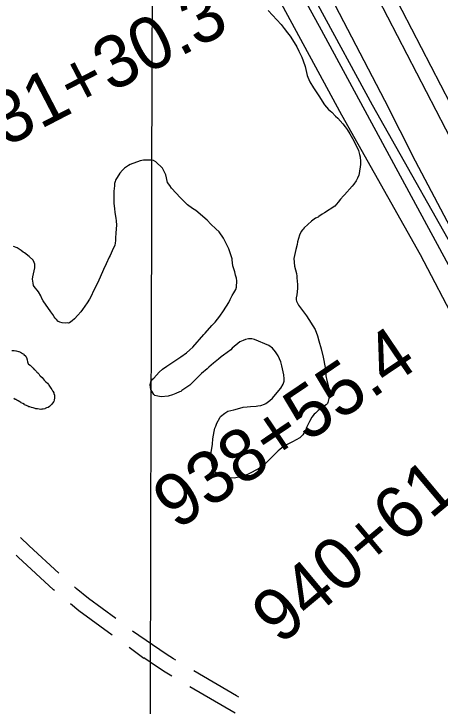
# Model space of a CAD drawing. Extents: x 3161514 to 3199414, y 831166 to 856601.
# Drawn here: x 3191633 to 3192450, y 847336 to 848662 of the extents above; entities that cross this region are included whole.
import ezdxf

# ---------------------------------------------------------------- set-up
doc = ezdxf.new("R2010")
doc.units = 0
for name, color, linetype in [('V-GRID-MAJR', 7, 'Continuous'), ('V-LEVE-TOET', 7, 'Continuous'), ('V-ROAD-CNTR', 7, 'Continuous'), ('V-SITE-VEGE', 7, 'Continuous'), ('V-SURV-IDEN', 7, 'Continuous'), ('V-SURV-LINE', 7, 'Continuous'), ('V-TOPO-SHOR', 7, 'Continuous'), ('V-WETL-SWMP', 7, 'Continuous')]:
    doc.layers.add(name, color=color, linetype=linetype)

msp = doc.modelspace()

# ---------------------------------------------------------------- linework, layer by layer
at = {"layer": 'V-GRID-MAJR'}
msp.add_spline([(3191868.8, 836560.6), (3191883.8, 842621), (3191898.8, 848683.4), (3191913.8, 854745.9), (3191913.8, 854747.8)], degree=3, dxfattribs=at)
at = {"layer": 'V-LEVE-TOET'}
msp.add_lwpolyline([(3193298.2, 847283.7), (3193152.5, 847408), (3193013.4, 847538.5), (3192928.2, 847623.8), (3192846.9, 847717.2), (3192776, 847802.9), (3192693.5, 847906.9), (3192607.6, 848027.4), (3192539.7, 848129.6), (3192469.6, 848252.9), (3192402.4, 848379.7), (3192343.7, 848495.8), (3192225.4, 848723.3), (3192125.2, 848910.3), (3191998.4, 849139.8), (3191861.9, 849385.6), (3191834.1, 849426.5), (3191792.2, 849486.3), (3191749, 849535.3), (3191703.9, 849579.3), (3191641.9, 849628), (3191587.7, 849661.7)], dxfattribs=at)
at = {"layer": 'V-ROAD-CNTR'}
msp.add_line((3192056.9, 847322.6), (3191970.5, 847372.9), dxfattribs=at)
for points in [[(3193369.2, 847164), (3193143.4, 847360.5), (3192987.9, 847499.1), (3192893.1, 847596.7), (3192830.7, 847660.1), (3192767.4, 847731.7), (3192704.7, 847811), (3192644.6, 847894.8), (3192609.3, 847945.5), (3192478.7, 848157.9), (3192222.8, 848631.1), (3191864, 849285), (3191829.3, 849351.8), (3191791.2, 849414.4), (3191763.3, 849453), (3191729.9, 849489.4), (3191674.7, 849538.7), (3191611.4, 849581.4)], [(3191719.5, 847590.6), (3191662.6, 847642.6), (3191646.4, 847658.9)], [(3191711.4, 847557.4), (3191709.6, 847558.9), (3191641.8, 847620.9), (3191637.8, 847625)], [(3191829, 847503.5), (3191776.5, 847542), (3191752.9, 847561.4), (3191749.6, 847564.3)], [(3191821.9, 847471.5), (3191758.1, 847518.3), (3191742, 847531.5)], [(3191943.4, 847423.7), (3191938.9, 847426.4), (3191925, 847435.3), (3191860.6, 847479.7)], [(3191936, 847393.1), (3191923.1, 847401), (3191908.4, 847410.2), (3191882.4, 847428.2), (3191882.4, 847427.2), (3191854.2, 847447.9)], [(3192064.3, 847353.1), (3192060, 847355.6), (3192060, 847355.6), (3191977.9, 847403.3)]]:
    msp.add_lwpolyline(points, dxfattribs=at)
at = {"layer": 'V-SITE-VEGE'}
for points in [[(3192120.6, 848668.3), (3192145.1, 848641.7), (3192151.3, 848634.1), (3192157.6, 848625.6), (3192162.4, 848619.4), (3192173.4, 848602.3), (3192175.4, 848598.9), (3192178.8, 848590.8), (3192184.6, 848578.9), (3192187.5, 848571.8), (3192191.3, 848561.3), (3192195.3, 848544.2), (3192196.2, 848540.8), (3192200.1, 848531.8), (3192206.9, 848520.3), (3192217.4, 848504.7), (3192228.5, 848488), (3192236.2, 848479), (3192242, 848473.8), (3192249.2, 848466.2), (3192254, 848461.9), (3192263.1, 848451.4), (3192267.9, 848445.7), (3192271.8, 848440.5), (3192276.6, 848431.9), (3192284.3, 848418.6), (3192293.5, 848400.5), (3192295.4, 848392.9), (3192296.4, 848388.1), (3192296.9, 848379.1), (3192297, 848373.3), (3192294.7, 848356.1), (3192293.7, 848353.3), (3192291.4, 848347.5), (3192289, 848342.3), (3192284.3, 848335.5), (3192281, 848331.7)], [(3192113.4, 847914.4), (3192115.7, 847915.4), (3192123.3, 847921.2), (3192128.6, 847925.5), (3192140.9, 847940.4), (3192144.7, 847945.2), (3192148.9, 847952.8), (3192150.8, 847958.1), (3192151.3, 847962.9), (3192150.3, 847970.5), (3192146.4, 847987.7), (3192144.4, 847995.3), (3192139.6, 848006.7), (3192134.3, 848014.3), (3192128.5, 848021.5), (3192121.8, 848026.7), (3192094.5, 848038.5), (3192088.8, 848039.4), (3192082.6, 848039.4), (3192077.3, 848037.9), (3192072.6, 848036.4), (3192065.9, 848034), (3192051.6, 848021.5), (3192048.8, 848018.6), (3192035, 848008.1), (3192030.2, 848004.7), (3192025.5, 848000.8), (3192015.5, 847992.7), (3192007, 847985), (3192003.6, 847982.1), (3191992.7, 847973), (3191986.1, 847966.7), (3191970.4, 847950.9), (3191955.2, 847940.3), (3191953.3, 847938.8), (3191950.9, 847937.9), (3191943.3, 847934.5), (3191937.1, 847932.1), (3191929, 847929.6), (3191915.6, 847928.6), (3191909.4, 847929.5), (3191903.7, 847930.9), (3191901.3, 847932.8), (3191899.3, 847935.7), (3191896, 847942.3), (3191894.5, 847951.4), (3191895.9, 847957.1), (3191899.2, 847961.9), (3191901.6, 847964.3), (3191911.5, 847975.8), (3191918.2, 847981.6), (3191926.3, 847986.9), (3191952.9, 848004.7), (3191963.8, 848012.9), (3191970.5, 848018.7), (3191976.2, 848023.5), (3191997.1, 848047.5), (3191999.9, 848050.3), (3192012.7, 848064.7), (3192018.9, 848071.5), (3192027.9, 848083), (3192035, 848093), (3192044.9, 848109.3), (3192047.8, 848115.1), (3192051.5, 848122.3), (3192054.4, 848127.5), (3192058.2, 848134.2), (3192059.6, 848138.5), (3192060.5, 848150.9), (3192060, 848155.7), (3192058, 848161.4), (3192056.5, 848167.6), (3192052.7, 848179.5), (3192051.2, 848190.5), (3192051.6, 848192.9), (3192049.2, 848200.5), (3192045.3, 848212), (3192034.7, 848232.4), (3192026.5, 848244.3), (3192020.3, 848250.5), (3192010.7, 848259), (3192003.5, 848267.1), (3191981.9, 848285.1), (3191975.2, 848289.4), (3191966.1, 848296.5), (3191960.8, 848301.3), (3191952.6, 848309.3), (3191935.3, 848328.3), (3191932, 848333.1), (3191927.6, 848338.8), (3191924.2, 848353.6), (3191917.9, 848366.4), (3191905.4, 848378.8), (3191900.6, 848381.1), (3191896.4, 848381.6), (3191892.5, 848381.6), (3191885.8, 848382), (3191882, 848382), (3191875.3, 848380.5), (3191856.3, 848373.2), (3191853, 848371.8)], [(3191853, 848371.8), (3191845.4, 848366.5), (3191841.6, 848362.6), (3191836.3, 848356.9), (3191828.3, 848343.5), (3191827.4, 848341.1), (3191826.4, 848336.8), (3191826, 848332.5), (3191825.1, 848322.4), (3191824.7, 848298.6), (3191826.2, 848289), (3191826.7, 848281.4), (3191828.7, 848270.9), (3191829.2, 848265.7), (3191829.7, 848257.1), (3191828.9, 848242.7), (3191828, 848232.2), (3191828, 848227), (3191827.5, 848223.2), (3191826.6, 848218.4), (3191823.8, 848212.6), (3191817.6, 848199.2), (3191816.2, 848195.9), (3191810.1, 848183), (3191805.4, 848172.4), (3191794.1, 848147.1), (3191786, 848131.7), (3191781.3, 848121.2), (3191778.5, 848115.5), (3191773.8, 848108.3), (3191764.8, 848095.8), (3191761.4, 848091), (3191755.8, 848084.8), (3191749.6, 848077.6), (3191745.3, 848073.7), (3191740.1, 848070.4), (3191738.2, 848069.4), (3191735.8, 848069.9), (3191731.5, 848069.4), (3191726.2, 848070.3), (3191721.5, 848071.2), (3191719.1, 848072.6), (3191718.6, 848072.6), (3191715.2, 848076.4), (3191712.8, 848078.8), (3191710.4, 848081.7), (3191708, 848085.9), (3191704.2, 848091.2), (3191689.7, 848112.1), (3191687.3, 848116.9), (3191685.4, 848121.6), (3191680.5, 848129.2), (3191672.4, 848139.7), (3191671.4, 848141.6), (3191670.4, 848146.4), (3191669.4, 848153.5), (3191669.9, 848158.3), (3191673.6, 848175.5), (3191673.6, 848182.7), (3191672.6, 848186), (3191670.2, 848190.3), (3191663, 848196.9), (3191653.9, 848204), (3191651.5, 848205.5), (3191647.2, 848208.8), (3191639.5, 848213.5), (3191632.8, 848216.3)], [(3192281, 848331.7), (3192266.3, 848315.4), (3192264.4, 848313.5), (3192258.7, 848307.2), (3192254.4, 848301.5), (3192247.8, 848293.8), (3192228.3, 848280.8), (3192223.5, 848278.4), (3192217.3, 848274.1), (3192215.9, 848272.6), (3192211.1, 848270.7), (3192203.5, 848264.9), (3192189.3, 848251.9), (3192187.4, 848249.5), (3192185.9, 848248.6), (3192183.6, 848245.2), (3192180.3, 848238), (3192176.5, 848225.6), (3192175.6, 848219.9), (3192173.3, 848210.8), (3192171.9, 848204.6), (3192169.6, 848193.1), (3192171.1, 848178.8), (3192174.5, 848164.5), (3192175, 848159.7), (3192175.5, 848156.4), (3192176.5, 848143.5), (3192176.6, 848135.8), (3192175.2, 848123.9), (3192174.3, 848118.2), (3192173.8, 848114.3), (3192174.8, 848111.5), (3192178.6, 848103.9), (3192194, 848083.4), (3192210.4, 848057.3), (3192214.8, 848044.9), (3192217.7, 848035.8), (3192221.6, 848020.6), (3192226, 848004.4), (3192229.5, 847984.3), (3192231, 847971.9), (3192231, 847968.6), (3192232.9, 847959.5), (3192234.9, 847952.8), (3192236.4, 847943.3), (3192236.9, 847928), (3192236, 847922.8), (3192234.6, 847917.5), (3192233.7, 847915.6), (3192231.3, 847913.2), (3192225.1, 847909.3), (3192216.1, 847902.1), (3192211.3, 847897.3), (3192208.5, 847894.9), (3192204.2, 847889.2), (3192199.5, 847881), (3192193.8, 847869.5), (3192192.4, 847865.2), (3192191.5, 847863.3), (3192186.7, 847855.7), (3192181, 847849.9), (3192166.8, 847842.2), (3192156.8, 847837.3), (3192150.6, 847834), (3192143, 847827.7), (3192139.6, 847824.8), (3192124.5, 847809.5), (3192115.9, 847801.3), (3192108.8, 847796), (3192103.5, 847791.7), (3192098.3, 847788.8), (3192087.4, 847783), (3192080.7, 847779.6), (3192066.9, 847775.2), (3192055.9, 847772.8), (3192033.5, 847774.1), (3192030.1, 847776), (3192026.3, 847778.4), (3192020.5, 847783.1), (3192014.7, 847791.2), (3192011.3, 847807.4), (3192011.2, 847821.7), (3192013.5, 847837.5), (3192014.4, 847848), (3192016.7, 847861.9), (3192018.1, 847868.1), (3192020, 847872.4), (3192022.4, 847878.1), (3192027.6, 847888.2), (3192029, 847890.6), (3192037.5, 847897.3), (3192043.2, 847900.7), (3192054.7, 847903.6), (3192070.4, 847908), (3192072.8, 847908.5), (3192080.4, 847909), (3192086.6, 847910), (3192097.1, 847910.5), (3192100.5, 847911), (3192106.2, 847912), (3192113.4, 847914.4)]]:
    msp.add_lwpolyline(points, dxfattribs=at)
at = {"layer": 'V-SURV-LINE'}
for points in [[(3192302.3, 848813.1), (3192616.9, 848204.3)], [(3192590.2, 848190.5), (3192275.7, 848799.3)]]:
    msp.add_lwpolyline(points, dxfattribs=at)
at = {"layer": 'V-TOPO-SHOR'}
for points in [[(3193438.9, 847138.4), (3193314.4, 847235), (3193202.9, 847326.1), (3193082.2, 847439.4), (3192987.4, 847523), (3192883.4, 847634.5), (3192797.9, 847731.1), (3192766.3, 847770.1), (3192693.8, 847861.2), (3192610.2, 847976.4), (3192530.3, 848112), (3192509.9, 848151), (3192320.4, 848487.3), (3192216.4, 848678.7), (3191969.2, 849133.9), (3191893.1, 849269.5), (3191818.8, 849397.7), (3191772.3, 849468.3), (3191735.1, 849507.3), (3191690.6, 849551.9), (3191638.5, 849589.1), (3191553.1, 849635.5)], [(3192021.3, 848910.9), (3192260.9, 848468.7), (3192411.4, 848201.2), (3192482, 848065.5), (3192554.5, 847950.4), (3192619.5, 847868.6), (3192680.8, 847770.1), (3192788.6, 847638.2), (3192868.5, 847550.9)]]:
    msp.add_lwpolyline(points, dxfattribs=at)
at = {"layer": 'V-WETL-SWMP'}
for points in [[(3191629.8, 848017.4), (3191633.9, 848017.2), (3191637.2, 848016.2), (3191638, 848016.2)], [(3191638, 848016.2), (3191642.3, 848015.2), (3191642.8, 848014.9), (3191646.1, 848013.9), (3191650.2, 848011.1), (3191652.3, 848010.1), (3191652.8, 848009.4), (3191656.1, 848006.3), (3191657.1, 848004), (3191657.4, 848003.5), (3191659.2, 847999), (3191659.7, 847995.4), (3191661, 847991.8), (3191661.3, 847991.1), (3191664.6, 847989.1), (3191667.2, 847986.5), (3191670.5, 847983.2), (3191672.3, 847980.9), (3191673.6, 847980.2), (3191676.9, 847976.9), (3191677.7, 847975.9), (3191679.2, 847974.6), (3191681.3, 847972.1), (3191682.6, 847970), (3191683.8, 847968.8), (3191687.4, 847965.5), (3191689.5, 847963), (3191691.8, 847960.4), (3191694.6, 847957.4), (3191697.7, 847954.3), (3191699.5, 847951.8), (3191700.5, 847950.8), (3191701.8, 847948.5), (3191704.1, 847945.2), (3191705.9, 847942.7), (3191707.7, 847939.9), (3191708.2, 847939.1), (3191709.8, 847936.1), (3191710, 847935), (3191711.1, 847931.7), (3191711.3, 847926.6), (3191710.9, 847921.8), (3191709.9, 847919.5), (3191709.6, 847918.7), (3191706.1, 847914.1), (3191705.8, 847913.6), (3191703.3, 847911.3), (3191701.8, 847909.8), (3191699.2, 847908.2), (3191695.9, 847907.2), (3191693.6, 847905.9), (3191692.9, 847905.6), (3191689.6, 847904.6), (3191686.8, 847904.6), (3191685, 847904.1), (3191681.9, 847904.6), (3191681.7, 847904.6), (3191678.6, 847905.3), (3191675.3, 847905.5), (3191674.5, 847905.8), (3191672.2, 847906.6), (3191670.2, 847907.3), (3191667.4, 847907.8), (3191663.8, 847909.1), (3191662.3, 847909.3), (3191660.5, 847910.3), (3191657.7, 847911.6), (3191654.1, 847913.3), (3191653.6, 847913.6), (3191650.8, 847915.3), (3191647.2, 847916.9), (3191646.7, 847917.4), (3191644.6, 847918.9), (3191641.8, 847920.6), (3191639, 847922.2), (3191637, 847923.2), (3191636.2, 847923.4), (3191633.4, 847924.9)]]:
    msp.add_lwpolyline(points, dxfattribs=at)

# ---------------------------------------------------------------- texts
at = {"layer": 'V-SURV-IDEN'}
for s, rotation, p in [('931+30.3', 27.4678, (3191551.9, 848371.7)), ('938+55.4', 34.0303, (3191945.1, 847671.6)), ('940+61.6', 39.9411, (3192143.2, 847451.1))]:
    msp.add_text(s, height=100, rotation=rotation, dxfattribs=at).set_placement(p)

doc.saveas('drawing.dxf')
